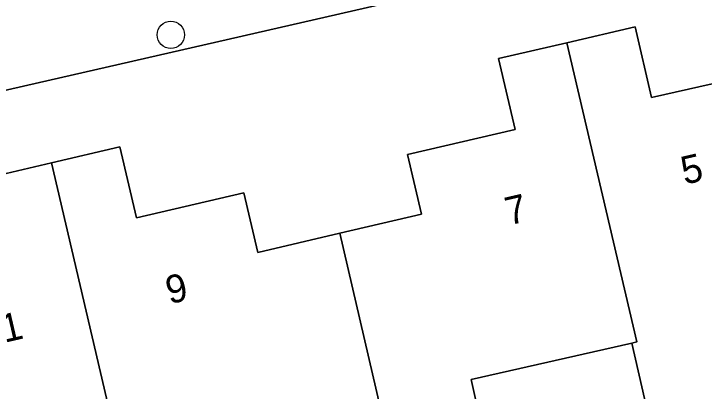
# Model space of a CAD drawing. Extents: x 158455 to 159797, y 387218 to 388672.
# Drawn here: x 159425.17 to 159449.79, y 388169.11 to 388182.59 of the extents above; entities that cross this region are included whole.
import ezdxf

# ---------------------------------------------------------------- set-up
doc = ezdxf.new("R2010")
doc.units = 0
for name, color, linetype in [('IMGEO_Boom', 7, 'Continuous'), ('IMGEO_Erf', 7, 'Continuous'), ('IMGEO_Pand', 7, 'Continuous'), ('IMGEO_Pand_nummerreeks', 7, 'Continuous'), ('IMGEO_Rijbaan_lokaal_open', 7, 'Continuous')]:
    doc.layers.add(name, color=color, linetype=linetype)

msp = doc.modelspace()

# ---------------------------------------------------------------- linework, layer by layer
at = {"layer": 'IMGEO_Boom'}
msp.add_circle((159430.77, 388181.839), 0.489, dxfattribs=at)
at = {"layer": 'IMGEO_Erf'}
for points in [[(159456.291, 388187.063), (159413.81, 388177.328)], [(159424.081, 388176.698), (159426.515, 388177.266), (159428.948, 388177.834), (159429.54, 388175.303), (159433.376, 388176.199), (159433.872, 388174.066), (159436.791, 388174.748), (159439.713, 388175.431), (159439.215, 388177.561), (159443.051, 388178.457), (159442.458, 388180.988), (159444.892, 388181.556), (159447.326, 388182.125), (159447.917, 388179.593), (159451.759, 388180.463)], [(159448.146, 388166.717), (159447.214, 388170.83), (159441.475, 388169.529), (159441.83, 388167.964)]]:
    msp.add_lwpolyline(points, dxfattribs=at)
at = {"layer": 'IMGEO_Pand'}
for points in [[(159455.17, 388178.99), (159452.243, 388178.327), (159451.759, 388180.463), (159447.917, 388179.593), (159447.326, 388182.125), (159444.892, 388181.556), (159447.385, 388170.869), (159447.214, 388170.83), (159448.146, 388166.717), (159457.479, 388168.839), (159456.898, 388171.392)], [(159444.892, 388181.556), (159442.458, 388180.988), (159443.051, 388178.457), (159439.215, 388177.561), (159439.713, 388175.431), (159436.791, 388174.748), (159438.55, 388167.22), (159441.83, 388167.964), (159441.475, 388169.529), (159447.214, 388170.83), (159447.385, 388170.869)], [(159426.515, 388177.266), (159428.986, 388166.666), (159429.479, 388164.549), (159434.799, 388165.789), (159435.667, 388162.069), (159439.542, 388162.972), (159438.55, 388167.22), (159436.791, 388174.748), (159433.872, 388174.066), (159433.376, 388176.199), (159429.54, 388175.303), (159428.948, 388177.834)], [(159426.515, 388177.266), (159424.081, 388176.698), (159424.673, 388174.167), (159420.838, 388173.271), (159421.336, 388171.141), (159418.415, 388170.458), (159420.16, 388162.995), (159423.468, 388163.745), (159423.108, 388165.333), (159428.986, 388166.666)]]:
    msp.add_lwpolyline(points, close=True, dxfattribs=at)
at = {"layer": 'IMGEO_Rijbaan_lokaal_open'}
msp.add_lwpolyline([(159387.6, 388167.487), (159401.092, 388174.48), (159400.894, 388175.34), (159412.541, 388178.09), (159413.81, 388177.328), (159456.291, 388187.063)], dxfattribs=at)

# ---------------------------------------------------------------- texts
at = {"layer": 'IMGEO_Pand_nummerreeks'}
for s, rotation, p in [('5', 13.0233, (159449.094, 388176.48)), ('7', 13.0233, (159442.822, 388175.029)), ('9', 13.1447, (159430.719, 388172.211)), ('11', 13.1447, (159424.113, 388170.667))]:
    msp.add_text(s, height=1, rotation=rotation, dxfattribs=at).set_placement(p)

doc.saveas('drawing.dxf')
